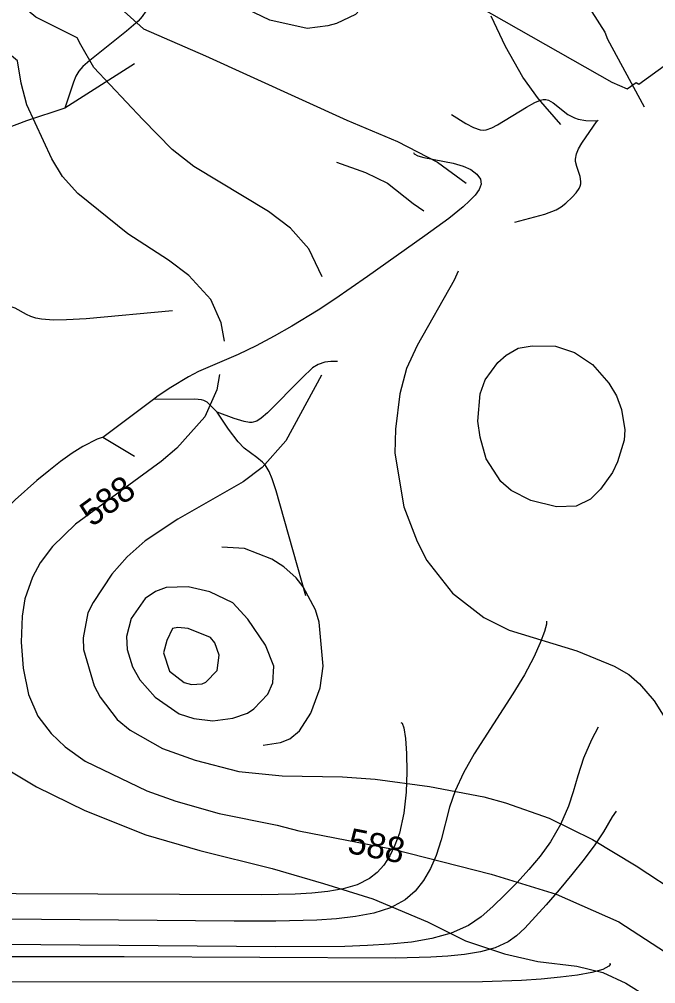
# Model space of a CAD drawing. Extents: x -709584 to -702006, y -1161789 to -1157496.
# Drawn here: x -705345 to -705093.9, y -1159412.7 to -1159031.9 of the extents above; entities that cross this region are included whole.
import ezdxf

# ---------------------------------------------------------------- set-up
doc = ezdxf.new("R2010")
doc.units = 0
for name, color, linetype in [('120_vrstevnice hlavní', 7, 'Continuous'), ('121_vrstevnice hlavní_popis', 7, 'Continuous'), ('122_vrstevnice základní', 7, 'Continuous'), ('124_vrstevnice doplňková', 7, 'Continuous'), ('408_BPEJ_linie', 7, 'Continuous'), ('411_akumulovaný odtok', 7, 'Continuous')]:
    doc.layers.add(name, color=color, linetype=linetype)

msp = doc.modelspace()

# ---------------------------------------------------------------- linework, layer by layer
at = {"layer": '120_vrstevnice hlavní'}
for points in [[(-705225.51, -1159133.54), (-705230.8, -1159122.53), (-705237.95, -1159114.38), (-705246.68, -1159107.8), (-705276.14, -1159090.07), (-705284.72, -1159083.34), (-705296.3, -1159071.48), (-705315.58, -1159050.98), (-705320.76, -1159042.01), (-705322.2, -1159039.31), (-705338.49, -1159031.15), (-705346.79, -1159024.14), (-705363.04, -1159011.33), (-705372.56, -1159002.23), (-705375.51, -1158998.63)], [(-705160.73, -1159205.48), (-705163.16, -1159196.9), (-705164.02, -1159190.61), (-705163.16, -1159179.74), (-705161.16, -1159174.3), (-705156.15, -1159167.44), (-705152.86, -1159164.58), (-705148.21, -1159161.78), (-705142.64, -1159160.86), (-705133.41, -1159161), (-705125.98, -1159163.43), (-705118.82, -1159168.15), (-705112.39, -1159175.59), (-705109.39, -1159180.59), (-705107.38, -1159186.03), (-705106.1, -1159194.04), (-705106.38, -1159198.04), (-705108.96, -1159206.62), (-705110.96, -1159210.91), (-705115.68, -1159217.49), (-705119.66, -1159221.34), (-705125.24, -1159224.14), (-705132.98, -1159224.36), (-705143.14, -1159221.93), (-705150.86, -1159217.92), (-705155.01, -1159214.34), (-705160.73, -1159205.48)], [(-705225.8, -1159172.44), (-705239.81, -1159198.33), (-705249.11, -1159208.91), (-705256.69, -1159214.49), (-705282.43, -1159229.22), (-705295.3, -1159237.8), (-705302.45, -1159244.09), (-705308.46, -1159250.96), (-705315.9, -1159262.11), (-705317.9, -1159266.26), (-705319.76, -1159276.13), (-705319.62, -1159280.7), (-705315.47, -1159295.01), (-705313.04, -1159299.58), (-705306.32, -1159308.3), (-705301.31, -1159312.59), (-705288.44, -1159319.75), (-705275.57, -1159324.47), (-705258.41, -1159328.9), (-705241.24, -1159330.61), (-705217.5, -1159331.04), (-705204.63, -1159331.9), (-705183.18, -1159334.76), (-705161.73, -1159338.91), (-705153.15, -1159341.2), (-705135.99, -1159347.35), (-705118.82, -1159355.79), (-705101.66, -1159366.08), (-705065.55, -1159389.8)]]:
    msp.add_lwpolyline(points, dxfattribs=at)
at = {"layer": '122_vrstevnice základní'}
for points in [[(-705264.09, -1159159.04), (-705265.41, -1159151.71), (-705269.42, -1159142.55), (-705278.14, -1159133.11), (-705286.15, -1159126.96), (-705302.17, -1159116.67), (-705321.9, -1159100.65), (-705327.91, -1159093.93), (-705332.2, -1159087.06), (-705342.03, -1159065.65), (-705344.21, -1159057.1), (-705345.71, -1159048.38), (-705355.12, -1159040.54), (-705366.2, -1159035.02), (-705378.63, -1159026.75), (-705386.97, -1159019.87), (-705388.98, -1159015.73)], [(-705308.75, -1159024.14), (-705296.01, -1159035.67), (-705271.56, -1159046.3), (-705215.79, -1159071.76), (-705195.77, -1159080.2), (-705180.03, -1159088.35), (-705168.74, -1159096.67)], [(-705131.27, -1159073.48), (-705140.13, -1159063.32), (-705146.28, -1159054.74), (-705153.15, -1159042.73), (-705158.87, -1159030.72)], [(-705266.06, -1159172.21), (-705267.07, -1159178.26), (-705271.85, -1159188.89), (-705282.86, -1159201.19), (-705289.01, -1159206.48), (-705322.76, -1159231.22), (-705331.92, -1159240.09), (-705336.78, -1159246.52), (-705339.78, -1159252.1), (-705342.78, -1159260.68), (-705343.93, -1159267.55), (-705344.21, -1159277.84), (-705343.5, -1159288.14), (-705341.35, -1159298.44), (-705337.64, -1159307.02), (-705332.49, -1159313.88), (-705326.91, -1159319.18), (-705319.04, -1159324.75), (-705294.73, -1159336.48), (-705283.29, -1159340.63), (-705266.13, -1159345.49), (-705243.25, -1159350.07), (-705234.67, -1159352.35), (-705197.48, -1159359.5), (-705158.87, -1159369.37), (-705133.16, -1159377.29), (-705108.44, -1159388.18), (-705084.76, -1159403.68)], [(-705398.28, -1159238.71), (-705379.68, -1159230.32), (-705369.06, -1159227.12), (-705360.84, -1159225.11), (-705354.69, -1159225.48), (-705352.47, -1159226.18), (-705350.6, -1159229.27), (-705350.28, -1159234.05), (-705355.28, -1159242.58), (-705363.19, -1159250.24), (-705371.28, -1159260.63), (-705377.48, -1159269.15), (-705381.28, -1159277.85), (-705383.1, -1159284.97), (-705382.63, -1159294.55), (-705378.91, -1159303.29), (-705373.82, -1159310.5), (-705365.64, -1159316.69), (-705354.74, -1159325.12), (-705338.2, -1159334.95), (-705319.15, -1159344.31), (-705295.08, -1159353.83), (-705273.74, -1159360.09)], [(-705244.96, -1159293.86), (-705244.53, -1159287.28), (-705247.82, -1159278.99), (-705254.83, -1159268.69), (-705260.69, -1159262.26), (-705269.85, -1159257.97), (-705278.43, -1159255.96), (-705287.01, -1159256.25), (-705291.3, -1159257.82), (-705295.3, -1159260.54), (-705300.9, -1159268.54), (-705302.74, -1159275.56), (-705302.45, -1159280.7), (-705300.31, -1159287.57), (-705297.45, -1159292.72), (-705291.44, -1159299.58), (-705281.86, -1159306.16), (-705276.14, -1159308.02), (-705268.7, -1159308.88), (-705260.69, -1159307.88), (-705254.97, -1159305.87), (-705252.4, -1159304.16), (-705246.96, -1159298.29), (-705244.96, -1159293.86)], [(-705273.74, -1159360.09), (-705245.17, -1159367.22), (-705225.02, -1159373.13), (-705205.56, -1159379.21), (-705183.96, -1159388.29), (-705168.95, -1159395.71), (-705153.58, -1159400.92), (-705140.43, -1159403.89), (-705125, -1159405.73), (-705114.76, -1159408.17), (-705105.71, -1159412.49), (-705096.85, -1159418.01), (-705089.02, -1159424.89), (-705064.89, -1159451.56), (-705051.78, -1159462.4), (-705044.1, -1159466.2), (-705037.12, -1159470.68), (-705033.38, -1159475.65), (-705032.38, -1159480.28), (-705032.75, -1159485.92), (-705033.97, -1159490.87), (-705035.36, -1159495.82)]]:
    msp.add_lwpolyline(points, dxfattribs=at)
at = {"layer": '124_vrstevnice doplňková'}
for points in [[(-705206.63, -1158939.33), (-705202.49, -1158958.78), (-705201.06, -1158970.36), (-705200.34, -1158992.82), (-705202.34, -1159010.12), (-705203.92, -1159017.27), (-705206.35, -1159023.28), (-705212.35, -1159030), (-705219.79, -1159033.58), (-705223.22, -1159034.58), (-705231.38, -1159035.58), (-705246.11, -1159032.29), (-705275.85, -1159017.99), (-705282.72, -1159015.7), (-705287.44, -1159015.56)], [(-705124.26, -1159020.85), (-705113.96, -1159037.01), (-705112.96, -1159039.73), (-705098.44, -1159066.44)], [(-705219.79, -1159088.35), (-705208.35, -1159092.36), (-705199.77, -1159096.65), (-705189.62, -1159104.65), (-705185.36, -1159107.51)], [(-705171.8, -1159131.42), (-705173.39, -1159134.96), (-705188.04, -1159160.72), (-705192.19, -1159169.73), (-705194.91, -1159179.74), (-705196.62, -1159193.75), (-705196.77, -1159203.19), (-705193.33, -1159224.36), (-705188.04, -1159238.09), (-705184.18, -1159245.52), (-705174.03, -1159258.54), (-705161.73, -1159268.12), (-705151.72, -1159273.12), (-705124.97, -1159281.28), (-705110.24, -1159287.28), (-705104.52, -1159290.57), (-705100.23, -1159294.29), (-705094.51, -1159301.01), (-705084.79, -1159316.46)], [(-705248.82, -1159318.46), (-705241.96, -1159317.46), (-705238.24, -1159316.03), (-705234.38, -1159312.88), (-705229.95, -1159305.87), (-705226.23, -1159295.86), (-705225.08, -1159287.28), (-705226.66, -1159269.98), (-705228.09, -1159265.11), (-705232.95, -1159255.96), (-705235.81, -1159252.39), (-705240.67, -1159248.1), (-705245.39, -1159245.09), (-705256.12, -1159240.8), (-705265.13, -1159240.37)], [(-705267.84, -1159278.13), (-705269.56, -1159275.98), (-705278.43, -1159272.41), (-705282.43, -1159271.98), (-705284.58, -1159272.41), (-705286.74, -1159277.13), (-705288.16, -1159281.98), (-705285.72, -1159289.28), (-705280, -1159293.72), (-705277, -1159294.58), (-705272.85, -1159294.29), (-705271.42, -1159293.57), (-705266.94, -1159288.97), (-705266.13, -1159282.99), (-705267.84, -1159278.13)]]:
    msp.add_lwpolyline(points, dxfattribs=at)
at = {"layer": '408_BPEJ_linie'}
msp.add_lwpolyline([(-705243.94, -1158981.22), (-705111.15, -1159056.7), (-705105.12, -1159059.44), (-705101.61, -1159056.87), (-705100.5, -1159057.5), (-705050, -1159020.77)], dxfattribs=at)
at = {"layer": '411_akumulovaný odtok'}
for p, q in [((-705299.49, -1159049.5), (-705326.99, -1159067)), ((-705116.99, -1159072), (-705116.53, -1159071.7)), ((-705291.99, -1159182), (-705311.99, -1159197)), ((-705299.49, -1159204.5), (-705311.99, -1159197))]:
    msp.add_line(p, q, dxfattribs=at)
for points in [[(-705289.49, -1159019.5), (-705295.02, -1159028.74), (-705296.53, -1159030.82), (-705298.13, -1159032.61), (-705302.74, -1159036.64), (-705317.21, -1159048.14), (-705319.9, -1159050.58), (-705321.45, -1159052.38), (-705322.65, -1159054.39), (-705323.66, -1159056.72), (-705326.99, -1159067)], [(-705174.49, -1159069.5), (-705168.84, -1159073.11), (-705165.83, -1159074.7), (-705163.13, -1159075.61), (-705161.98, -1159075.68), (-705160.85, -1159075.52), (-705158.57, -1159074.73), (-705156.3, -1159073.57), (-705144.92, -1159066.62), (-705141.54, -1159064.77), (-705139.33, -1159063.89), (-705138.25, -1159063.65), (-705137.2, -1159063.63), (-705136.21, -1159063.86), (-705134.29, -1159064.86), (-705128.57, -1159069.51), (-705125.91, -1159070.89), (-705124.43, -1159071.35), (-705121.4, -1159071.87), (-705116.99, -1159072)], [(-705326.99, -1159067), (-705342.21, -1159072.06), (-705350.87, -1159075.36), (-705354.6, -1159077.16), (-705356.38, -1159078.19), (-705362.78, -1159082.73), (-705366, -1159084.77), (-705367.7, -1159085.57), (-705371.29, -1159086.56), (-705375.07, -1159086.98), (-705378.93, -1159087.01), (-705382.78, -1159086.68), (-705384.67, -1159086.35), (-705386.53, -1159085.88), (-705390.13, -1159084.47), (-705397.06, -1159080.92), (-705400.55, -1159079.39), (-705402.34, -1159078.86), (-705404.28, -1159078.54), (-705406.28, -1159078.43), (-705411.14, -1159078.83), (-705416.62, -1159079.75), (-705426.99, -1159082)], [(-705149.49, -1159112), (-705137.67, -1159108.8), (-705133.15, -1159107.1), (-705131.14, -1159105.92), (-705129.31, -1159104.49), (-705126.81, -1159102.09), (-705125.32, -1159100.41), (-705124.13, -1159098.67), (-705123.71, -1159097.76), (-705123.46, -1159096.83), (-705123.42, -1159095.91), (-705123.75, -1159094.01), (-705125.05, -1159090.08), (-705125.51, -1159088.11), (-705125.57, -1159087.13), (-705125.18, -1159085.06), (-705124.3, -1159083.03), (-705123.06, -1159080.88), (-705116.99, -1159072)], [(-705189.49, -1159084.5), (-705189.19, -1159085.07), (-705187.75, -1159085.78), (-705185.4, -1159086.54), (-705173.86, -1159088.75), (-705169.91, -1159089.86), (-705166.87, -1159091.29), (-705164.51, -1159093.05), (-705163.07, -1159095), (-705162.75, -1159096.97), (-705163.55, -1159099.16), (-705165.15, -1159101.39), (-705167.3, -1159103.65), (-705169.83, -1159105.93), (-705175.58, -1159110.52), (-705184.99, -1159117.4), (-705207.6, -1159133.42), (-705220.55, -1159142.4), (-705227.1, -1159146.73), (-705237.44, -1159153.02), (-705244.44, -1159157), (-705251.49, -1159160.79), (-705258.67, -1159164.26), (-705274.26, -1159171), (-705278.25, -1159173.06), (-705285.27, -1159177.23), (-705290.17, -1159180.55), (-705291.99, -1159182)], [(-705284.49, -1159147), (-705318.64, -1159150.12), (-705326.41, -1159150.61), (-705331.44, -1159150.69), (-705336.21, -1159150.36), (-705338.44, -1159149.95), (-705340.51, -1159149.3), (-705342.14, -1159148.53), (-705346.64, -1159145.99), (-705348.17, -1159145.41), (-705349.97, -1159145.13), (-705351.82, -1159145.25), (-705353.58, -1159145.71), (-705360.82, -1159149.04), (-705362.77, -1159149.78), (-705364.92, -1159150.33), (-705367.16, -1159150.65), (-705369.44, -1159150.75), (-705371.76, -1159150.62), (-705374.28, -1159150.23), (-705376.8, -1159149.62), (-705381.85, -1159147.97), (-705391, -1159144.19), (-705406.99, -1159137)], [(-705219.49, -1159167), (-705222.04, -1159167.01), (-705224.47, -1159167.33), (-705227.04, -1159168.19), (-705229.3, -1159169.55), (-705233.45, -1159173.43), (-705247.12, -1159187.29), (-705249.6, -1159189.45), (-705251.33, -1159190.55), (-705253.2, -1159191.05), (-705254.19, -1159191.05), (-705256.25, -1159190.73), (-705260.22, -1159189.5), (-705266.99, -1159187)], [(-705266.99, -1159187), (-705270.92, -1159183.08), (-705272.13, -1159182.36), (-705273.11, -1159182.11), (-705275.75, -1159181.96), (-705291.99, -1159182)], [(-705231.99, -1159259.5), (-705243.69, -1159218.05), (-705245.19, -1159213.4), (-705246.41, -1159210.48), (-705248.01, -1159207.87), (-705249, -1159206.79), (-705251.29, -1159204.87), (-705256.21, -1159201.2), (-705258.58, -1159198.79), (-705262.43, -1159193.78), (-705266.99, -1159187)], [(-705311.99, -1159197), (-705312.65, -1159197.1), (-705314.32, -1159197.74), (-705319.91, -1159200.57), (-705324.11, -1159203.22), (-705328.68, -1159206.46), (-705333.41, -1159210.13), (-705338.1, -1159214.02), (-705346.61, -1159221.68), (-705481.99, -1159357)], [(-705136.99, -1159269.5), (-705136.98, -1159270.67), (-705137.81, -1159273.67), (-705139.46, -1159278.15), (-705141.98, -1159283.74), (-705145.71, -1159290.68), (-705150.27, -1159298.21), (-705165.48, -1159321.92), (-705169.79, -1159329.46), (-705173.07, -1159336.46), (-705175.2, -1159342.91), (-705178.51, -1159355.82), (-705180.46, -1159362.01), (-705182.7, -1159367.17), (-705185.47, -1159371.9), (-705188.81, -1159376.08), (-705192.79, -1159379.54), (-705198.57, -1159382.64), (-705205.14, -1159384.75), (-705212.29, -1159386.14), (-705219.83, -1159387.03), (-705227.65, -1159387.57), (-705243.79, -1159388.01), (-705260.27, -1159388.02), (-705351.51, -1159387.23)], [(-705194.49, -1159309.5), (-705193.97, -1159309.85), (-705193.33, -1159311.62), (-705192.63, -1159315.85), (-705192.18, -1159321.82), (-705192.03, -1159329.07), (-705192.34, -1159337.09), (-705193.28, -1159345.31), (-705195.03, -1159353.17), (-705196.76, -1159357.96), (-705198.85, -1159362.21), (-705201.19, -1159365.8), (-705203.86, -1159368.79), (-705206.86, -1159371.17), (-705211.71, -1159373.58), (-705217.23, -1159375.19), (-705223.22, -1159376.24), (-705229.54, -1159376.9), (-705236.09, -1159377.3), (-705249.57, -1159377.63), (-705346.27, -1159377.11), (-705476.99, -1159377)], [(-705116.53, -1159311.35), (-705119.28, -1159316.34), (-705122.38, -1159323.63), (-705124.68, -1159330.53), (-705126.45, -1159336.85), (-705128.29, -1159342.62), (-705131.43, -1159349.76), (-705135.43, -1159356.61), (-705139.48, -1159362.25), (-705143.91, -1159367.63), (-705148.57, -1159372.75), (-705153.36, -1159377.61), (-705158.17, -1159382.17), (-705162.8, -1159386.19), (-705167.74, -1159389.61), (-705174.58, -1159392.71), (-705182.17, -1159394.81), (-705190.29, -1159396.2), (-705198.79, -1159397.09), (-705207.56, -1159397.63), (-705216.52, -1159397.93), (-705243.96, -1159398.07), (-705336.46, -1159397.28), (-705446.99, -1159397)], [(-705109.49, -1159344.5), (-705111.02, -1159346.76), (-705114.53, -1159352.68), (-705117.94, -1159357.79), (-705122.14, -1159363.5), (-705126.92, -1159369.53), (-705132.01, -1159375.63), (-705137.15, -1159381.53), (-705145.55, -1159390.72), (-705148.82, -1159393.8), (-705152.05, -1159396.11), (-705157.24, -1159398.48), (-705163.05, -1159400.07), (-705169.3, -1159401.11), (-705175.86, -1159401.77), (-705182.64, -1159402.17), (-705196.56, -1159402.51), (-705303.68, -1159402.08), (-705431.99, -1159402)], [(-705111.99, -1159404.5), (-705111.84, -1159405.08), (-705112.37, -1159405.79), (-705114.81, -1159407.04), (-705119.03, -1159408.22), (-705124.71, -1159409.26), (-705131.5, -1159410.13), (-705139.03, -1159410.83), (-705146.91, -1159411.37), (-705162.23, -1159411.96), (-705421.99, -1159412)]]:
    msp.add_lwpolyline(points, dxfattribs=at)

# ---------------------------------------------------------------- texts
at = {"layer": '121_vrstevnice hlavní_popis'}
for rotation, p in [(36.0518, (-705316.34, -1159232.58)), (348.8175, (-705215.94, -1159360.92))]:
    msp.add_text('588', height=10, rotation=rotation, dxfattribs=at).set_placement(p)

doc.saveas('drawing.dxf')
